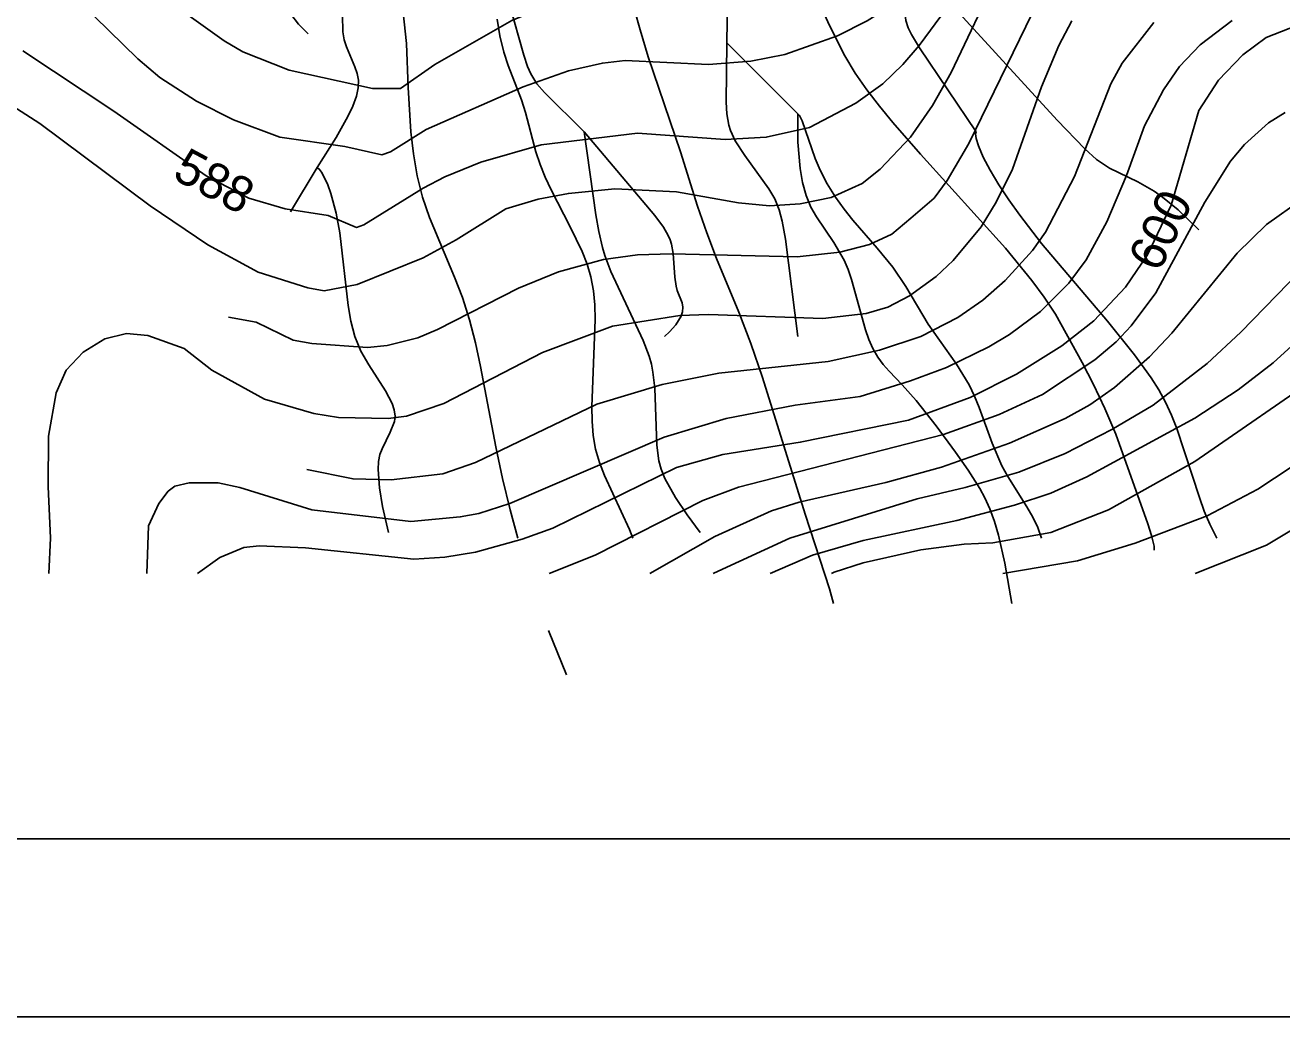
# Model space of a CAD drawing. Extents: x -709584 to -702006, y -1161789 to -1157496.
# Drawn here: x -709254 to -708901.1, y -1161765.5 to -1161487.1 of the extents above; entities that cross this region are included whole.
import ezdxf

# ---------------------------------------------------------------- set-up
doc = ezdxf.new("R2010")
doc.units = 0
for name, color, linetype in [('120_vrstevnice hlavní', 7, 'Continuous'), ('121_vrstevnice hlavní_popis', 7, 'Continuous'), ('122_vrstevnice základní', 7, 'Continuous'), ('411_akumulovaný odtok', 7, 'Continuous'), ('800_mřížka', 7, 'Continuous')]:
    doc.layers.add(name, color=color, linetype=linetype)

msp = doc.modelspace()

# ---------------------------------------------------------------- linework, layer by layer
at = {"layer": '120_vrstevnice hlavní'}
for points in [[(-708859.59, -1161407.91), (-708929.02, -1161427.44), (-708946.38, -1161436.7), (-708955.06, -1161442.48), (-708966.05, -1161451.74), (-708972.27, -1161458.39), (-708975.74, -1161463.31), (-708980.81, -1161472.57), (-708993.97, -1161500.34), (-708999.18, -1161509.6), (-709005.39, -1161518.57), (-709013.93, -1161527.53), (-709018.99, -1161531.58), (-709027.67, -1161535.49)], [(-708896.91, -1161487.18), (-708905.59, -1161490.51), (-708912.14, -1161495.4), (-708918.95, -1161502.49), (-708924.5, -1161511.06), (-708932.2, -1161537.66), (-708938.86, -1161551.55), (-708945.08, -1161560.66), (-708953.9, -1161570.06), (-708962.87, -1161577.15), (-708975.6, -1161585.1), (-708988.62, -1161591.61), (-709005.97, -1161597.98), (-709036.35, -1161604.2), (-709058.05, -1161607.67), (-709071.06, -1161611.28), (-709105.78, -1161628.35), (-709114.46, -1161631.39), (-709127.48, -1161635.01), (-709136.15, -1161636.45), (-709144.83, -1161637.03), (-709175.21, -1161633.85), (-709188.23, -1161633.27), (-709192.57, -1161633.7), (-709199.29, -1161636.55), (-709205.53, -1161641)], [(-709027.67, -1161535.49), (-709036.35, -1161537.23), (-709045.03, -1161537.8), (-709053.71, -1161536.94), (-709071.06, -1161533.9), (-709088.42, -1161533.03), (-709101.44, -1161534.33), (-709109.97, -1161535.92), (-709119.05, -1161538.61), (-709132.97, -1161547.35), (-709142.23, -1161552.41), (-709160.74, -1161559.94), (-709170, -1161561.67), (-709174.63, -1161560.8), (-709188.52, -1161556.46), (-709202.69, -1161548.8), (-709218.89, -1161537.8), (-709249.84, -1161514.66), (-709261.42, -1161507.28)], [(-708888.38, -1161583.95), (-708925.55, -1161609.55), (-708949.85, -1161623.15), (-708966.05, -1161629.51), (-708982.25, -1161632.4), (-708990.35, -1161632.84), (-709002.5, -1161634.43), (-709018.7, -1161638.04), (-709026.8, -1161640.65), (-709027.54, -1161641)]]:
    msp.add_lwpolyline(points, dxfattribs=at)
at = {"layer": '122_vrstevnice základní'}
for points in [[(-708883.32, -1161388.39), (-708922.08, -1161403.86), (-708943.63, -1161414.28), (-708968.51, -1161432.36), (-708976.76, -1161439.88), (-708985.29, -1161451.45), (-708992.96, -1161463.6), (-709000.91, -1161473.29), (-709007.42, -1161479.37), (-709017.55, -1161485.88), (-709025.93, -1161490.07), (-709040.69, -1161495.28), (-709050.23, -1161497.16), (-709062.09, -1161498.17)], [(-708876.66, -1161400.25), (-708913.69, -1161412.11), (-708925.26, -1161416.59), (-708941.46, -1161424.69), (-708959.11, -1161435.97), (-708970.25, -1161444.94), (-708979.21, -1161455.07), (-708983.12, -1161460.56), (-708995.27, -1161482.41), (-709002.94, -1161492.82), (-709007.56, -1161498.17), (-709013.21, -1161503.52), (-709020.73, -1161509.02)], [(-708985.58, -1161436.7), (-709004.38, -1161460.56), (-709010.02, -1161465.19), (-709015.38, -1161468.52), (-709024.49, -1161472.86), (-709029.7, -1161474.3), (-709038.37, -1161475.61), (-709080.46, -1161476.65), (-709093.82, -1161478.11), (-709107.04, -1161481.47), (-709117.35, -1161485.73), (-709138.9, -1161498.17), (-709148.59, -1161504.82), (-709156.4, -1161504.82), (-709179.84, -1161499.76), (-709192.85, -1161494.56), (-709198.06, -1161491.52), (-709210.5, -1161482.55), (-709219.32, -1161474.88), (-709251.58, -1161442.63), (-709258.52, -1161437.57)], [(-708608.18, -1161440.16), (-708612.71, -1161447.26), (-708616.16, -1161451.45), (-708621.07, -1161456.08), (-708667.36, -1161493.83), (-708684.57, -1161506.56), (-708702.65, -1161519), (-708721.31, -1161533.18), (-708737.51, -1161547.5), (-708763.41, -1161574.4), (-708777.15, -1161585.39), (-708791.03, -1161594.07), (-708801.45, -1161599.42), (-708808.39, -1161602.03), (-708822.28, -1161605.79), (-708832.69, -1161607.23), (-708855.25, -1161608.1), (-708863.93, -1161609.98), (-708872.61, -1161613.31), (-708905.45, -1161633.12), (-708925.53, -1161641)], [(-709062.09, -1161498.17), (-709085.53, -1161497.02), (-709091.89, -1161497.74), (-709101.44, -1161499.91), (-709114.17, -1161504.39), (-709141.36, -1161516.4), (-709151.34, -1161522.62), (-709153.8, -1161523.49), (-709164.21, -1161521.17), (-709182.44, -1161518.57), (-709195.46, -1161513.65), (-709205.87, -1161508.44), (-709216.14, -1161501.79), (-709222.36, -1161496.58), (-709246.52, -1161472.72), (-709257.37, -1161463.89)], [(-709196.9, -1161569.05), (-709189.09, -1161570.49), (-709178.68, -1161575.56), (-709173.47, -1161576.43), (-709157.85, -1161577.58), (-709152.35, -1161577), (-709143.68, -1161574.83), (-709138.18, -1161572.52), (-709115.47, -1161560.95), (-709104.19, -1161556.32), (-709091.6, -1161552.85), (-709082.06, -1161551.55), (-709072.51, -1161551.26), (-709037.22, -1161552.12), (-709025.25, -1161550.86), (-709016.93, -1161548.66), (-709010.63, -1161545.72), (-709005.33, -1161541.31), (-708998.74, -1161535.64), (-708995.12, -1161530.72), (-708989.05, -1161520.3), (-708971.26, -1161483.85)], [(-708960.12, -1161485.88), (-708963.74, -1161492.82), (-708968.66, -1161504.39), (-708976.76, -1161527.53), (-708981.38, -1161536.79), (-708985.58, -1161543.74), (-708993.39, -1161553.14), (-708998.16, -1161557.62), (-709005.68, -1161563.12), (-709011.76, -1161566.3), (-709017.83, -1161568.03), (-709029.98, -1161569.48), (-709062.09, -1161568.32), (-709070.2, -1161568.61), (-709089.1, -1161571.55), (-709108.67, -1161579.03), (-709136.44, -1161593.35), (-709146.86, -1161596.82), (-709152.06, -1161597.54), (-709165.95, -1161597.25), (-709172.89, -1161596.1), (-709186.78, -1161592.05), (-709201.53, -1161583.95), (-709209.34, -1161577.87), (-709219.47, -1161574.26), (-709225.54, -1161573.68), (-709231.62, -1161575.12), (-709237.69, -1161578.88), (-709242.47, -1161583.95), (-709245.21, -1161590.31), (-709247.39, -1161602.46), (-709247.53, -1161616.64), (-709246.81, -1161631.1), (-709247.27, -1161641)], [(-708915.14, -1161485.73), (-708924.07, -1161492.56), (-708929.87, -1161498.68), (-708934.37, -1161505.26), (-708939.73, -1161515.39), (-708944.79, -1161529.27), (-708950.29, -1161542.29), (-708956.07, -1161552.99), (-708960.99, -1161559.5), (-708968.94, -1161567.46), (-708977.62, -1161573.97), (-708983.41, -1161577.44), (-708995.27, -1161583.22), (-709005.4, -1161586.98), (-709019.57, -1161591.32), (-709037.8, -1161593.78), (-709057.18, -1161597.54), (-709074.54, -1161602.75), (-709117.93, -1161621.41), (-709126.61, -1161624.16), (-709131.81, -1161625.17), (-709145.7, -1161626.47), (-709173.47, -1161623.15), (-709193.72, -1161616.93), (-709199.8, -1161615.62), (-709207.9, -1161615.62), (-709211.95, -1161616.49), (-709213.83, -1161617.94), (-709216.43, -1161621.41), (-709219.32, -1161627.63), (-709219.78, -1161641)], [(-709174.92, -1161611.86), (-709161.9, -1161614.47), (-709151.2, -1161614.76), (-709136.73, -1161613.02), (-709127.48, -1161609.84), (-709093.48, -1161593.49), (-709075.11, -1161588), (-709059.2, -1161584.81), (-709028.54, -1161581.49), (-709014.07, -1161578.3), (-709002.5, -1161574.54), (-708992.09, -1161569.19), (-708985.14, -1161564.27), (-708978.78, -1161558.78), (-708971.11, -1161550.39), (-708967.5, -1161545.18), (-708959.4, -1161529.56), (-708949.13, -1161503.52), (-708945.95, -1161497.74), (-708937.12, -1161486.31)], [(-709020.73, -1161509.02), (-709033.75, -1161515.82), (-709045.9, -1161518.57), (-709057.47, -1161519.15), (-709082.06, -1161517.41), (-709109.05, -1161520.64), (-709126.03, -1161525.51), (-709136.15, -1161529.7), (-709142.23, -1161532.89), (-709158.86, -1161543.16), (-709160.89, -1161543.88), (-709168.84, -1161540.55), (-709180.99, -1161538.67), (-709191.12, -1161535.63), (-709203.12, -1161529.42), (-709229.02, -1161511.19), (-709254.62, -1161494.27)], [(-708900.24, -1161511.62), (-708904.87, -1161514.52), (-708911.67, -1161520.59), (-708915.57, -1161525.22), (-708922.8, -1161536.79), (-708936.54, -1161562.25), (-708943.49, -1161571.51), (-708947.68, -1161575.99), (-708953.61, -1161581.05), (-708968.37, -1161590.74), (-708980.52, -1161596.39), (-708996.14, -1161602.03), (-709053.71, -1161616.78), (-709063.69, -1161620.54), (-709093.92, -1161635.87), (-709106.86, -1161641)], [(-708792.02, -1161511.98), (-708805.21, -1161516.69), (-708824.01, -1161520.59), (-708864.51, -1161525.08), (-708876.66, -1161527.53), (-708883.6, -1161529.85), (-708895.46, -1161535.92), (-708905.45, -1161543.01), (-708913.69, -1161551.11), (-708932.06, -1161573.53), (-708938.28, -1161580.19), (-708948.12, -1161588.86), (-708955.06, -1161593.64), (-708962, -1161597.54), (-708977.62, -1161604.49), (-708996.72, -1161611.14), (-709012.34, -1161615.48), (-709036.64, -1161620.98), (-709044.45, -1161623.43), (-709060.36, -1161630.67), (-709078.6, -1161641)], [(-709060.77, -1161641), (-709060.65, -1161640.94), (-709039.24, -1161631.1), (-709003.51, -1161620.11), (-708990.06, -1161616.93), (-708975.02, -1161612.58), (-708962, -1161607.38), (-708948.84, -1161600.58), (-708937.27, -1161593.78), (-708922.08, -1161582.07), (-708912.68, -1161573.24), (-708892.57, -1161552.56)], [(-708883.89, -1161563.99), (-708903.57, -1161581.92), (-708913.4, -1161589.44), (-708925.55, -1161597.4), (-708955.93, -1161613.89), (-708966.05, -1161618.52), (-708976.18, -1161621.84), (-708992.38, -1161626.18), (-709018.7, -1161631.82), (-709032.88, -1161635.87), (-709044.84, -1161641)], [(-708893.87, -1161608.1), (-708907.9, -1161617.36), (-708922.08, -1161624.88), (-708942.33, -1161632.55), (-708958.53, -1161637.46), (-708979.48, -1161641)]]:
    msp.add_lwpolyline(points, dxfattribs=at)
at = {"layer": '411_akumulovaný odtok'}
for p, q in [((-709036.99, -1161512), (-709056.99, -1161492)), ((-709179.49, -1161539.5), (-709171.99, -1161527)), ((-709101.99, -1161669.5), (-709106.99, -1161657))]:
    msp.add_line(p, q, dxfattribs=at)
for points in [[(-709056.99, -1161492), (-709056.76, -1161479.69), (-709056.88, -1161473.11), (-709057.37, -1161467.18), (-709057.82, -1161464.76), (-709058.46, -1161462.46), (-709059.35, -1161460.15), (-709061.64, -1161455.69), (-709071.2, -1161440.56), (-709073.69, -1161436.14), (-709075.71, -1161431.57), (-709077.01, -1161426.68), (-709077.82, -1161421.62), (-709078.6, -1161413.88), (-709081.99, -1161367)], [(-709174.49, -1161489.5), (-709177.17, -1161486.82), (-709179.34, -1161484.01), (-709180.28, -1161482.39), (-709180.99, -1161480.7), (-709181.48, -1161479.02), (-709181.76, -1161477.42), (-709181.93, -1161474.48), (-709182, -1161462.5), (-709182.32, -1161456.62), (-709182.78, -1161453.82), (-709183.15, -1161452.48), (-709185.19, -1161447.75), (-709185.85, -1161445.21), (-709185.97, -1161442.4), (-709185.59, -1161438.02), (-709181.99, -1161417)], [(-709096.99, -1161517), (-709108.13, -1161506), (-709110.3, -1161503.52), (-709112.03, -1161500.75), (-709112.88, -1161498.7), (-709113.93, -1161495.48), (-709121.99, -1161467)], [(-709026.99, -1161649.5), (-709028.12, -1161645.32), (-709034.97, -1161624.38), (-709046.92, -1161585.99), (-709050.22, -1161576.44), (-709053.6, -1161567.62), (-709059.85, -1161552.56), (-709062.6, -1161545.43), (-709065.16, -1161537.89), (-709069.96, -1161522.64), (-709079.06, -1161495.93), (-709081.32, -1161488.43), (-709087.68, -1161465.81)], [(-708986.99, -1161517), (-709002.83, -1161493.4), (-709005.11, -1161489.71), (-709006.05, -1161487.81), (-709006.67, -1161485.8), (-709007.06, -1161482.58), (-709006.99, -1161467)], [(-708924.49, -1161544.5), (-708930.27, -1161538.92), (-708934.63, -1161535.33), (-708936.96, -1161533.69), (-708941.55, -1161531.07), (-708949.51, -1161527.2), (-708953.14, -1161524.76), (-708956.47, -1161521.85), (-708964.27, -1161513.77), (-709006.99, -1161467)], [(-708936.99, -1161634.5), (-708937.02, -1161633.35), (-708937.73, -1161630.37), (-708938.74, -1161627.14), (-708947.78, -1161601.92), (-708950.83, -1161594.74), (-708954.07, -1161587.94), (-708957.23, -1161581.81), (-708964.73, -1161568.19), (-708967.87, -1161563.42), (-708971.3, -1161558.77), (-708978.74, -1161549.73), (-709002.62, -1161523.29), (-709010.38, -1161514.39), (-709014.09, -1161509.87), (-709017.62, -1161505.27), (-709020.91, -1161500.55), (-709023.87, -1161495.7), (-709028.1, -1161487.21), (-709032.86, -1161476.77)], [(-709115.66, -1161631.09), (-709117.83, -1161623.18), (-709119.95, -1161614.33), (-709121.82, -1161605.52), (-709126.09, -1161582.88), (-709127.51, -1161576.31), (-709129.17, -1161569.85), (-709131.18, -1161563.54), (-709133.4, -1161557.84), (-709140.48, -1161541.1), (-709142.4, -1161535.41), (-709143.88, -1161529.36), (-709144.92, -1161523.2), (-709145.64, -1161516.99), (-709146.43, -1161504.61), (-709146.88, -1161492.27), (-709148.16, -1161480.05)], [(-709171.99, -1161527), (-709166.65, -1161518.59), (-709163.37, -1161512.72), (-709161.99, -1161509.8), (-709160.96, -1161507.06), (-709160.42, -1161504.63), (-709160.41, -1161502.51), (-709160.79, -1161500.66), (-709161.44, -1161498.82), (-709163.78, -1161493.2), (-709164.37, -1161491.22), (-709164.74, -1161488.99), (-709164.87, -1161484.31)], [(-709083.38, -1161631.09), (-709084.33, -1161628.65), (-709091.3, -1161613.5), (-709092.72, -1161609.86), (-709093.8, -1161606.12), (-709094.47, -1161602.26), (-709094.79, -1161598.3), (-709094.86, -1161594.27), (-709093.93, -1161569.68), (-709094.05, -1161565.65), (-709094.41, -1161561.67), (-709095.12, -1161557.78), (-709096.19, -1161554.16), (-709097.57, -1161550.61), (-709100.91, -1161543.66), (-709106.29, -1161533.3), (-709107.93, -1161529.8), (-709109.37, -1161526.24), (-709110.55, -1161522.62), (-709113.46, -1161511.64), (-709114.58, -1161508.07), (-709118.34, -1161498.45), (-709119.55, -1161494.65), (-709120.65, -1161490.07), (-709121.46, -1161485.39)], [(-709036.99, -1161574.5), (-709040.49, -1161547.18), (-709041.39, -1161542.15), (-709042.25, -1161538.91), (-709043.52, -1161535.88), (-709045.17, -1161533.07), (-709051.93, -1161523.64), (-709054.59, -1161519.53), (-709055.94, -1161516.65), (-709056.39, -1161515.13), (-709056.93, -1161511.98), (-709057.16, -1161508.68), (-709056.99, -1161492)], [(-708976.99, -1161649.5), (-708978.93, -1161638.15), (-708980.71, -1161630.31), (-708981.82, -1161626.43), (-708983.09, -1161622.85), (-708984.49, -1161619.78), (-708985.98, -1161617.13), (-708989.23, -1161611.99), (-708992.73, -1161606.96), (-708998.18, -1161599.58), (-709003.85, -1161592.47), (-709007.78, -1161588.04), (-709011.41, -1161584.25), (-709013.1, -1161582.32), (-709014.61, -1161580.29), (-709015.96, -1161577.88), (-709017.07, -1161575.3), (-709018.02, -1161572.61), (-709021.94, -1161558.49), (-709022.89, -1161555.73), (-709024.03, -1161553.06), (-709026.91, -1161548.07), (-709031.83, -1161540.92), (-709033.38, -1161538.15), (-709034.71, -1161534.92), (-709035.73, -1161531.22), (-709036.41, -1161527.35), (-709037.03, -1161519.92), (-709036.99, -1161512)], [(-708968.66, -1161631.09), (-708969.67, -1161628.14), (-708971.07, -1161625.18), (-708972.72, -1161622.3), (-708978.1, -1161613.78), (-708979.72, -1161610.83), (-708982.48, -1161604.4), (-708986.08, -1161594.46), (-708987.41, -1161591.22), (-708988.93, -1161588.06), (-708992.5, -1161582.28), (-709000.44, -1161571.06), (-709006.72, -1161560.46), (-709010.37, -1161555.05), (-709014.73, -1161549.66), (-709021.6, -1161541.79), (-709024.02, -1161538.77), (-709026.46, -1161535.34), (-709028.76, -1161531.64), (-709030.76, -1161527.77), (-709032.15, -1161524.48), (-709035.83, -1161513.95), (-709036.54, -1161512.46), (-709036.99, -1161512)], [(-709074.49, -1161574.5), (-709073.05, -1161573.18), (-709071.3, -1161571.23), (-709069.79, -1161568.83), (-709069.37, -1161567.57), (-709069.3, -1161566.25), (-709069.54, -1161565.01), (-709070.87, -1161561.56), (-709071.17, -1161560.35), (-709071.54, -1161557.79), (-709072.07, -1161551.17), (-709072.52, -1161548.59), (-709072.9, -1161547.36), (-709073.42, -1161546.15), (-709074.77, -1161543.84), (-709077.22, -1161540.54), (-709096.99, -1161517)], [(-709064.49, -1161629.5), (-709068.14, -1161624.6), (-709071.41, -1161619.74), (-709074.36, -1161614.38), (-709075.42, -1161611.76), (-709076.04, -1161609.41), (-709076.58, -1161604.97), (-709077.19, -1161588.99), (-709077.7, -1161584.49), (-709078.14, -1161582.29), (-709078.76, -1161580.04), (-709080.41, -1161575.64), (-709089.53, -1161556.2), (-709091.21, -1161551.77), (-709091.87, -1161549.54), (-709092.93, -1161544.99), (-709093.76, -1161540.37), (-709096.99, -1161517)], [(-708919.44, -1161631.09), (-708919.63, -1161630.77), (-708921.39, -1161627.2), (-708922.92, -1161623.5), (-708924.3, -1161619.7), (-708930.61, -1161600.37), (-708932.09, -1161596.61), (-708933.78, -1161592.95), (-708935.69, -1161589.49), (-708937.82, -1161586.14), (-708942.49, -1161579.66), (-708950.08, -1161570.22), (-708968.61, -1161548.36), (-708974.71, -1161540.43), (-708977.75, -1161536.15), (-708980.57, -1161531.89), (-708983.03, -1161527.82), (-708984.98, -1161524.11), (-708986.32, -1161520.96), (-708986.92, -1161518.93), (-708987.13, -1161517.57), (-708986.99, -1161517)], [(-709151.99, -1161629.5), (-709153.62, -1161622.23), (-709154.47, -1161617.03), (-709154.85, -1161611.87), (-709154.74, -1161609.58), (-709154.37, -1161607.65), (-709153.77, -1161606.01), (-709151.44, -1161601.36), (-709150.29, -1161598.34), (-709150.1, -1161596.82), (-709150.32, -1161595.09), (-709150.9, -1161593.33), (-709152.75, -1161589.76), (-709157.5, -1161582.43), (-709159.72, -1161578.59), (-709161.39, -1161574.52), (-709162.48, -1161570.23), (-709163.24, -1161565.82), (-709165.65, -1161545.38), (-709166.66, -1161539.85), (-709168.11, -1161534.33), (-709168.97, -1161531.9), (-709170.6, -1161528.61), (-709171.24, -1161527.7), (-709171.99, -1161527)]]:
    msp.add_lwpolyline(points, dxfattribs=at)
at = {"layer": '800_mřížka'}
for points in [[(-702006.48, -1161765.53), (-709584.12, -1161765.53), (-709584.12, -1157496.46), (-702006.48, -1157496.46)], [(-702056.48, -1161715.53), (-709534.12, -1161715.53), (-709534.12, -1157546.46), (-702056.48, -1157546.46)]]:
    msp.add_lwpolyline(points, close=True, dxfattribs=at)

# ---------------------------------------------------------------- texts
at = {"layer": '121_vrstevnice hlavní_popis'}
for s, rotation, p in [('588', 331.9686, (-709212.97, -1161529.97)), ('600', 64.4573, (-708935.58, -1161556.77))]:
    msp.add_text(s, height=10, rotation=rotation, dxfattribs=at).set_placement(p)

doc.saveas('drawing.dxf')
